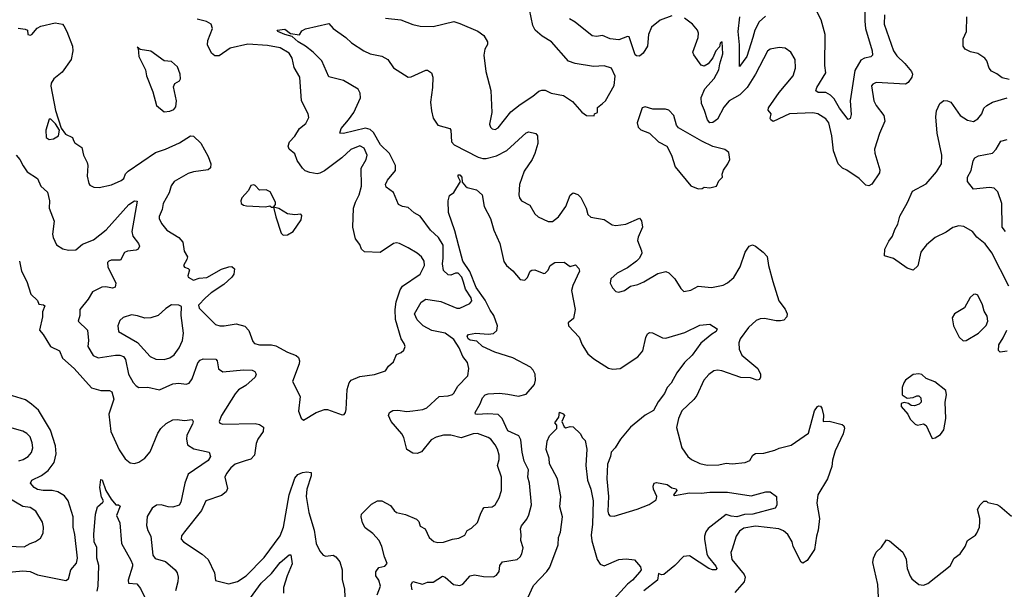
# Model space of a CAD drawing. Extents: x 1468344 to 1613994, y 525695 to 643861.
# Tile 347 of 427: x 1550514 to 1557205, y 616773 to 620646. Entities that reach past the tile are written whole.
import ezdxf

# ---------------------------------------------------------------- set-up
doc = ezdxf.new("R2010")
doc.units = 0

msp = doc.modelspace()

# ---------------------------------------------------------------- linework, layer by layer
at = {"layer": '0CON10XD'}
for points in [[(1553000, 620655), (1553105, 620645.6), (1553185, 620613.3), (1553235, 620602.2), (1553325, 620600), (1553465, 620634.3), (1553505, 620619.2), (1553626.6, 620566.6), (1553667.9, 620537.9), (1553694.2, 620495), (1553694.1, 620475.9), (1553675.9, 620444.1), (1553668, 620405), (1553682.5, 620292.5), (1553716, 620165), (1553722, 620015), (1553707.5, 619935), (1553713.9, 619913.9), (1553723.9, 619903.9), (1553745, 619900), (1553765, 619910), (1553851.1, 620018.9), (1553915, 620070), (1554002, 620125), (1554041.1, 620158.9), (1554063.5, 620166.5), (1554085, 620165.5), (1554125, 620147.1), (1554210, 620130), (1554269.8, 620089.8), (1554335, 620016.7), (1554365, 619993.3), (1554418.3, 619991.7), (1554420, 620005), (1554440, 620015), (1554441.7, 620048.3), (1554475, 620076.7), (1554496, 620095), (1554555, 620197.5), (1554561.3, 620261.3), (1554535.6, 620315.6), (1554485, 620332), (1554413.6, 620326.4), (1554288.3, 620348.3), (1554242.7, 620362.7), (1554128.8, 620495), (1554065, 620532.9), (1554016.9, 620575), (1554000.3, 620605), (1553977.9, 620715)], [(1556258.4, 620705), (1556256.3, 620635), (1556262.2, 620585), (1556307.7, 620435), (1556310, 620405), (1556297, 620393), (1556255, 620383.6), (1556229.9, 620370.1), (1556189, 620301), (1556158.5, 620095), (1556165, 620000), (1556158, 619975), (1556145, 619966.7), (1556085, 620044.2), (1556048, 620108), (1556025, 620132.9), (1555991.2, 620151.2), (1555941.1, 620151.1), (1555925, 620162.5), (1555931.9, 620185), (1555991.8, 620285), (1555986.5, 620335), (1555988.8, 620545), (1555959.6, 620645), (1555930.6, 620700.6)], [(1550505, 620586.9), (1550552, 620582), (1550566.7, 620575), (1550570, 620545), (1550585, 620540), (1550598, 620545), (1550633.1, 620586.9), (1550658.8, 620601.2), (1550755, 620624.3), (1550805, 620615.6), (1550815, 620603.8), (1550835.8, 620565), (1550873.3, 620465), (1550876.2, 620435), (1550864, 620375), (1550802, 620288), (1550746.6, 620243.4), (1550729.2, 620215), (1550727, 620193), (1550758.8, 620028.8), (1550797.1, 619907.1), (1550826.5, 619866.5), (1550873.3, 619845), (1550880, 619825), (1550888.3, 619808.3), (1550936.6, 619776.6), (1550948.1, 619725), (1550972.9, 619675), (1550978.1, 619655), (1550972.6, 619582.6), (1550983.1, 619533.1), (1550991.4, 619521.4), (1551017.1, 619507.1), (1551055, 619505.6), (1551137.2, 619522.8), (1551205, 619551.8), (1551221.2, 619565), (1551233.4, 619596.6), (1551251.9, 619615), (1551436.9, 619743.1), (1551505, 619764.6), (1551601.2, 619808.8), (1551675, 619857.1), (1551695, 619852.9), (1551745.4, 619805.4), (1551796.2, 619716.2), (1551814.3, 619665), (1551811.7, 619638.3), (1551795, 619624.3), (1551695, 619612.1), (1551659.8, 619600.2), (1551565, 619546.2), (1551543.3, 619516.7), (1551531.2, 619468.8), (1551489.4, 619395), (1551483.3, 619355), (1551462.1, 619307.9), (1551462.5, 619295), (1551479.1, 619259.1), (1551515, 619215.6), (1551596, 619165), (1551623.8, 619133.8), (1551631.5, 619071.5), (1551654.1, 619034.1), (1551650, 619015), (1551626.7, 618975), (1551633.9, 618963.9), (1551660, 618955), (1551667.5, 618945), (1551656.7, 618905), (1551660, 618895), (1551695, 618874), (1551735, 618888), (1551786.4, 618893.6), (1551885, 618948.6), (1551935, 618966.2), (1551955, 618967.5), (1551973, 618953), (1551968.8, 618915), (1551956.2, 618895), (1551901.2, 618845), (1551815, 618788.1), (1551778.1, 618755), (1551728.8, 618705), (1551733.8, 618685), (1551844.2, 618574.2), (1551875, 618564.2), (1551904.1, 618564.1), (1551985, 618576.9), (1552045, 618561.4), (1552072.2, 618532.2), (1552098.3, 618458.3), (1552110, 618445), (1552145, 618435.6), (1552225, 618435.6), (1552255, 618428.5), (1552335, 618385.6), (1552393, 618363), (1552408.6, 618348.6), (1552415.4, 618325.4), (1552412.9, 618305), (1552368, 618185), (1552419.2, 618085), (1552408, 617985), (1552426.4, 617936.4), (1552443.6, 617923.6), (1552530, 617975), (1552585, 617995.6), (1552605.6, 617995.6), (1552705, 617958.8), (1552718.3, 617961.7), (1552728.8, 617975), (1552733.9, 617996.1), (1552739.1, 618130.9), (1552753.2, 618176.8), (1552765.8, 618194.2), (1552825, 618220.8), (1552925.9, 618234.1), (1553000.7, 618259.3), (1553020.7, 618289.3), (1553055, 618320), (1553075, 618370), (1553107, 618383), (1553125, 618400), (1553133.3, 618425), (1553128, 618445), (1553106.9, 618476.9), (1553068.3, 618608.3), (1553066, 618675), (1553073.2, 618726.8), (1553100.5, 618809.5), (1553116.1, 618833.9), (1553235, 618916.7), (1553264.2, 618975), (1553262.5, 619005), (1553244.4, 619034.4), (1553215, 619057.5), (1553155, 619094.3), (1553095, 619124.2), (1553075, 619128), (1553055, 619123.8), (1552965, 619063.8), (1552856.7, 619066.7), (1552836.7, 619085), (1552825, 619117.5), (1552796.1, 619156.1), (1552777.5, 619235), (1552783.8, 619365), (1552795.4, 619405), (1552820.8, 619455), (1552837.7, 619515), (1552834.7, 619635.3), (1552868.9, 619695), (1552875.6, 619725), (1552855, 619771.9), (1552825, 619788.8), (1552765, 619763.9), (1552703.4, 619706.6), (1552585, 619617.5), (1552555, 619602.5), (1552535, 619598.7), (1552485, 619607.3), (1552455, 619619.2), (1552435, 619636.9), (1552399.2, 619689.2), (1552383.4, 619733.4), (1552345.7, 619765), (1552339.4, 619785), (1552346.7, 619815), (1552385, 619854.3), (1552415, 619905.8), (1552459.1, 619940.9), (1552478.3, 619981.7), (1552474, 620005), (1552428.8, 620095), (1552418.9, 620255), (1552380.5, 620320.5), (1552366.2, 620385), (1552345, 620417.5), (1552283.5, 620453.5), (1552199.1, 620470.9), (1552065, 620480), (1551945, 620451.1), (1551869.1, 620400.9), (1551840.3, 620400.3), (1551817.1, 620417.1), (1551790.8, 620475), (1551791.9, 620505), (1551824.2, 620585), (1551815.8, 620615), (1551783.8, 620633.8), (1551719.8, 620649.8)], [(1554945, 620670.7), (1554867.5, 620642.5), (1554806.7, 620595), (1554787.9, 620545), (1554780.9, 620465), (1554751.1, 620418.9), (1554725, 620398.1), (1554705, 620398.8), (1554695.7, 620405.7), (1554655, 620528.8), (1554645, 620530.8), (1554585, 620509.6), (1554526.3, 620516.3), (1554475, 620537.1), (1554435, 620530.6), (1554405, 620536.5), (1554289.1, 620629.1), (1554250.7, 620650.7)], [(1556390.7, 620679.3), (1556389.2, 620615), (1556453.1, 620435), (1556475, 620399.4), (1556528.2, 620348.2), (1556573.5, 620293.5), (1556581.9, 620275), (1556577.5, 620255), (1556552.3, 620217.7), (1556532.8, 620207.2), (1556335, 620217.8), (1556312.1, 620207.9), (1556303.1, 620195), (1556319.4, 620095), (1556335, 620062.5), (1556385.3, 619995.3), (1556392.1, 619955), (1556357.7, 619872.3), (1556323.3, 619765), (1556325, 619738.8), (1556358.9, 619625), (1556357.8, 619605), (1556305, 619526.7), (1556285, 619516), (1556265, 619520), (1556218.8, 619565), (1556135, 619623.1), (1556105, 619637.1), (1556076.1, 619665), (1556044.7, 619755), (1556033.8, 619855), (1556013.7, 619943.7), (1555991.6, 619971.6), (1555938.6, 620005), (1555905, 620012.9), (1555745, 620005.3), (1555635, 619954.3), (1555618, 619965), (1555614.2, 619975), (1555620.9, 620005), (1555601.2, 620031.2), (1555602.5, 620047.5), (1555675, 620150), (1555771.4, 620265), (1555787.1, 620315), (1555782.9, 620375), (1555754.3, 620424.3), (1555715, 620452), (1555674.3, 620455.7), (1555615, 620444.2), (1555595, 620430.8), (1555514.1, 620275), (1555458.4, 620185), (1555408.2, 620135), (1555335.5, 620095), (1555300.2, 620049.8), (1555255, 619969.2), (1555225, 619945.8), (1555204.5, 619944.5), (1555187.1, 619965), (1555168.8, 620028.8), (1555148.1, 620075), (1555145.6, 620115.6), (1555170.4, 620175), (1555233.8, 620245), (1555265.4, 620305), (1555271.1, 620345), (1555293.3, 620413.3), (1555287.5, 620495), (1555275, 620486.7), (1555269.7, 620460.3), (1555245, 620434.2), (1555223.3, 620386.7), (1555193.6, 620346.4), (1555165, 620330), (1555145, 620337.5), (1555096, 620406), (1555088.5, 620425), (1555124.2, 620525), (1555127.5, 620555), (1555121.1, 620575), (1555085.5, 620615), (1555031.5, 620655)], [(1555581.4, 620668.6), (1555539, 620631), (1555510.3, 620575), (1555496.1, 620523.9), (1555455, 620395.8), (1555405, 620326.7), (1555404.7, 620475), (1555395.8, 620565), (1555407.8, 620665)], [(1557238.3, 620238.3), (1557189.7, 620249.7), (1557155, 620278), (1557118.8, 620295), (1557102, 620315), (1557085.8, 620365), (1557072, 620385), (1557025, 620415.6), (1556975, 620427.8), (1556940, 620445), (1556926.4, 620466.4), (1556924.5, 620515), (1556947.5, 620565), (1556950, 620665)], [(1552944.2, 616735), (1552966, 616795), (1552954, 616835), (1552934, 616865), (1552935, 616892.5), (1552955, 616921.2), (1552995, 616930.8), (1553012, 616948), (1552993.1, 616993.1), (1552976.2, 617065), (1552957.5, 617105), (1552915, 617152.2), (1552861.9, 617191.9), (1552843.3, 617225), (1552834.4, 617265), (1552837.5, 617285), (1552905, 617352.9), (1552945, 617375.6), (1552975, 617375.6), (1553035, 617342), (1553058.5, 617308.5), (1553075, 617296.5), (1553135, 617281.5), (1553211.1, 617251.1), (1553227.5, 617235), (1553235, 617202), (1553268.8, 617185), (1553296, 617125), (1553327.6, 617097.6), (1553355, 617090.6), (1553395, 617094.3), (1553455.4, 617114.6), (1553498.2, 617121.8), (1553538.3, 617141.7), (1553555.8, 617174.2), (1553585, 617189.2), (1553625, 617227.5), (1553645.8, 617284.2), (1553660.8, 617319.2), (1553671.2, 617328.8), (1553725, 617334), (1553745, 617348), (1553773.1, 617395), (1553788.1, 617445), (1553789.2, 617535), (1553761.5, 617615), (1553773.1, 617655), (1553771.9, 617685), (1553760.8, 617725), (1553744.3, 617755), (1553715, 617794), (1553698.8, 617805), (1553625, 617833.5), (1553595, 617830.4), (1553515, 617803.6), (1553445, 617820.7), (1553395, 617820.4), (1553345, 617807.8), (1553310.5, 617789.5), (1553245, 617708.6), (1553215, 617695.8), (1553185, 617698.6), (1553144.7, 617724.7), (1553123.8, 617805), (1553111.3, 617831.3), (1553038.9, 617915), (1553020, 617955), (1553026.2, 617975), (1553050.3, 617989.7), (1553085, 617991.8), (1553145, 617982.7), (1553186.8, 617986.8), (1553253.9, 617996.1), (1553281.9, 618008.1), (1553365, 618084.4), (1553425, 618088.6), (1553455, 618098), (1553465, 618106.2), (1553490.6, 618155), (1553559.4, 618225), (1553567.5, 618275), (1553556.9, 618315), (1553525.8, 618355.8), (1553499.6, 618415), (1553465, 618471.8), (1553405, 618513.8), (1553315, 618532.2), (1553255, 618563.3), (1553215, 618604.3), (1553196.5, 618645), (1553242.5, 618725), (1553275, 618744.6), (1553375, 618729.3), (1553485, 618683.8), (1553506.2, 618685), (1553573.6, 618716.4), (1553586.3, 618733.7), (1553582.7, 618755), (1553543.4, 618813.4), (1553530.2, 618860.2), (1553519.7, 618895), (1553495, 618921.5), (1553475, 618922.1), (1553445, 618909.6), (1553425, 618910.8), (1553395, 618940), (1553386.5, 618985), (1553392.8, 619025), (1553392.7, 619112.7), (1553359.6, 619165), (1553305.6, 619215), (1553235, 619308.9), (1553195, 619332.2), (1553155, 619368.1), (1553115, 619375.7), (1553089.3, 619389.3), (1553055, 619470), (1553005, 619506.7), (1553000, 619525), (1553012.9, 619555), (1553068.6, 619621.4), (1553068.2, 619655), (1553026.2, 619735), (1552966.8, 619795), (1552917.9, 619877.9), (1552895, 619898.9), (1552865, 619908.1), (1552715, 619871.9), (1552690, 619875), (1552698.6, 619905), (1552749.5, 619965), (1552784.6, 620015), (1552830.9, 620115), (1552829.1, 620145), (1552813.7, 620173.6), (1552715, 620232.7), (1552615, 620258), (1552566.5, 620365), (1552508.5, 620425), (1552456.7, 620466.7), (1552407.1, 620495), (1552365, 620531.4), (1552315, 620544.8), (1552269.4, 620565), (1552262.9, 620575), (1552315, 620582.2), (1552355, 620552), (1552415, 620543.3), (1552430.7, 620569.3), (1552457.5, 620582.5), (1552615, 620620), (1552645, 620586.7), (1552731.2, 620525), (1552768.7, 620488.7), (1552854, 620434), (1552895, 620414.4), (1552975, 620397.5), (1553015, 620374.2), (1553055, 620318.6), (1553155, 620254.4), (1553175, 620256.9), (1553275, 620302.5), (1553285, 620302.5), (1553313.3, 620285), (1553320.8, 620255), (1553320.5, 620185), (1553306.1, 620085), (1553312.1, 620025), (1553324.4, 619975.6), (1553355, 619928.1), (1553437.1, 619905), (1553443.6, 619893.6), (1553448.9, 619815), (1553465.8, 619795), (1553630.7, 619710.7), (1553661.7, 619701.7), (1553685, 619702.9), (1553755, 619720), (1553824.8, 619755.2), (1553955, 619877.1), (1553975, 619882.9), (1554021.7, 619871.7), (1554032.5, 619855), (1554034.3, 619804.3), (1554015.4, 619735), (1553996.4, 619695), (1553943.2, 619615), (1553910, 619525), (1553905.7, 619455), (1553910, 619435), (1553925, 619413.8), (1553980, 619385), (1554015.7, 619325.7), (1554038, 619305), (1554105.6, 619274.4), (1554135.4, 619274.6), (1554175, 619304.3), (1554224.7, 619375.3), (1554255, 619452), (1554275, 619467.5), (1554307, 619457), (1554327.6, 619437.6), (1554363.7, 619363.7), (1554375, 619321.2), (1554395, 619302.9), (1554485, 619288.1), (1554541.1, 619251.1), (1554565, 619245.6), (1554633.6, 619256.4), (1554725.9, 619295.9), (1554738.8, 619278.8), (1554745.8, 619235), (1554716.1, 619166.1), (1554712.9, 619145), (1554740.8, 619075), (1554742.3, 619057.7), (1554726, 619025), (1554705.4, 619004.6), (1554645, 618959.2), (1554575, 618922.5), (1554531.2, 618885), (1554526.7, 618855), (1554541.7, 618821.7), (1554565, 618797.5), (1554585, 618793.3), (1554625, 618803.8), (1554665, 618833.8), (1554714.1, 618845.9), (1554755, 618864.3), (1554849.8, 618920.2), (1554905, 618932.9), (1554925.5, 618925.5), (1554966.2, 618885), (1555007.7, 618817.7), (1555027, 618797), (1555075, 618806.7), (1555125, 618834), (1555214.4, 618824.4), (1555295, 618840), (1555325, 618857.1), (1555366.1, 618893.9), (1555409.5, 618965), (1555444.3, 619065), (1555470.8, 619105), (1555495, 619114.4), (1555515, 619106.4), (1555567.5, 619065), (1555594.5, 619035), (1555602.7, 618975), (1555632.9, 618865), (1555673.3, 618735), (1555715, 618676.7), (1555728.6, 618645), (1555726.2, 618625), (1555706.6, 618603.4), (1555685, 618598.1), (1555655, 618598.5), (1555575, 618614.5), (1555545, 618612.5), (1555519.5, 618600.5), (1555467.1, 618552.9), (1555410.5, 618475), (1555401.7, 618448.3), (1555403.8, 618405), (1555421.1, 618365), (1555530.8, 618275), (1555547.5, 618235), (1555548, 618215), (1555540.7, 618199.3), (1555525, 618196), (1555479.8, 618209.8), (1555415, 618212.9), (1555285, 618258.2), (1555255, 618262.9), (1555231.2, 618258.8), (1555196.7, 618233.3), (1555163.1, 618195), (1555115, 618090), (1555095, 618062.5), (1555014, 617986), (1554991.1, 617935), (1554977.7, 617872.3), (1555014.3, 617735), (1555054.2, 617675), (1555078.8, 617655), (1555135, 617627.8), (1555185, 617617.8), (1555265, 617618.8), (1555315, 617630.6), (1555355, 617625.8), (1555445, 617635.5), (1555475, 617649.4), (1555496.9, 617685), (1555513.4, 617696.6), (1555571.1, 617698.9), (1555645, 617718.5), (1555675, 617733.6), (1555756.8, 617753.2), (1555874.3, 617835), (1555915, 617986.7), (1555935, 618016.7), (1555945, 618021.2), (1555955, 618018.8), (1555965.7, 618005), (1555976.4, 617956.4), (1555974.4, 617914.4), (1556015, 617915.7), (1556102.7, 617892.7), (1556114.1, 617884.1), (1556119.5, 617869.5), (1556110.5, 617829.5), (1556056.7, 617715), (1556038, 617652), (1556032.6, 617607.4), (1556004.3, 617525), (1555938.6, 617415), (1555931.2, 617358.8), (1555948.8, 617255), (1555939.5, 617175), (1555927.9, 617135), (1555915, 617043.8), (1555865, 616968.6), (1555835, 616952), (1555825, 616956.7), (1555771.1, 617065), (1555764.2, 617095), (1555734.2, 617145), (1555705, 617170.8), (1555673.4, 617183.4), (1555515, 617202), (1555435, 617189.3), (1555405, 617168.9), (1555382.2, 617135), (1555356, 617046), (1555345.9, 617024.1), (1555354.2, 616975), (1555438, 616875), (1555444, 616855), (1555437.1, 616825), (1555375, 616751.2)], [(1551495, 620018.8), (1551535, 620024.4), (1551561.2, 620035), (1551575, 620052.5), (1551578.9, 620095), (1551560.2, 620189.8), (1551568.1, 620211.9), (1551600.5, 620229.5), (1551607.3, 620242.7), (1551604.3, 620275), (1551585.6, 620325), (1551545, 620362), (1551495, 620366.2), (1551405, 620431.2), (1551332.5, 620442.5), (1551311.7, 620458.3), (1551320, 620450), (1551323.8, 620395), (1551370, 620305), (1551376.2, 620265), (1551418.8, 620155), (1551443, 620063), (1551495, 620018.8)], [(1557235.9, 618835), (1557120.2, 619060.2), (1557075, 619121.4), (1557017.3, 619167.3), (1556990, 619205), (1556930.3, 619240.3), (1556895, 619244), (1556855, 619232), (1556809.5, 619200.5), (1556735, 619165.6), (1556675.3, 619114.7), (1556648.5, 619081.5), (1556638.9, 619065), (1556617.9, 618972.1), (1556585, 618942.5), (1556545, 618956.2), (1556452.4, 619022.4), (1556391.2, 619041.2), (1556393.5, 619085), (1556419.6, 619140.4), (1556444.5, 619175), (1556460.5, 619219.5), (1556482.2, 619255), (1556495, 619308.8), (1556546.9, 619403.1), (1556580.5, 619479.5), (1556675, 619530.8), (1556745, 619612), (1556778.1, 619665), (1556780.9, 619725), (1556748.1, 619875), (1556739.2, 619985), (1556744.2, 620025.8), (1556766, 620075), (1556795, 620096.2), (1556820, 620095), (1556842.5, 620085), (1556906, 619995), (1556955, 619961.9), (1556996.8, 619953.2), (1557025, 619971.2), (1557051.4, 620005), (1557066.8, 620043.2), (1557087, 620063), (1557125, 620085.8), (1557225, 620114)], [(1555125, 619496.7), (1555151.7, 619498.3), (1555165, 619507.5), (1555205, 619502.5), (1555250, 619515), (1555265, 619550), (1555290, 619575), (1555287.5, 619595), (1555296.4, 619623.6), (1555326.7, 619665), (1555340, 619695), (1555333, 619743), (1555305, 619763.3), (1555225, 619782.5), (1555149.2, 619819.2), (1554990.8, 619910.8), (1554977.7, 619927.7), (1554960, 619995), (1554925, 620030), (1554903.6, 620036.4), (1554817, 620037), (1554765, 620052.5), (1554745, 620047.5), (1554710, 619945), (1554717.5, 619915), (1554735, 619897.5), (1554794, 619874), (1554855.9, 619815.9), (1554912.5, 619785), (1554943.3, 619725), (1554967.5, 619645), (1555075, 619516.2), (1555125, 619496.7)], [(1550715, 619831.5), (1550745, 619834.7), (1550777.1, 619855), (1550784.3, 619894.3), (1550758.5, 619938.5), (1550725, 619970), (1550715, 619970), (1550692.5, 619895), (1550694, 619845), (1550715, 619831.5)], [(1557212.1, 619205), (1557190.8, 619235), (1557188.5, 619395), (1557160.6, 619475), (1557135, 619499.4), (1557105, 619505.6), (1556995, 619493.1), (1556955.6, 619545), (1556955.8, 619575), (1556979.8, 619620.2), (1556994.4, 619685.6), (1557005, 619706.2), (1557030.3, 619719.7), (1557125, 619738.6), (1557150.6, 619765), (1557181.1, 619818.9), (1557225, 619830.6)], [(1550491.2, 619725), (1550515.8, 619695), (1550538, 619652), (1550565, 619611.4), (1550636, 619565), (1550658.8, 619515), (1550702.6, 619472.6), (1550717.8, 619415), (1550714.4, 619365), (1550749.4, 619275), (1550738.3, 619188.3), (1550741.4, 619165), (1550765.6, 619115.6), (1550806.8, 619086.8), (1550845, 619078.1), (1550895, 619080.9), (1550941.5, 619118.5), (1551015, 619150), (1551103, 619217), (1551255, 619388.6), (1551295, 619413.8), (1551313, 619413), (1551275.5, 619205), (1551283.8, 619173.8), (1551322.5, 619125), (1551328, 619105), (1551320, 619085), (1551305, 619078), (1551247, 619073), (1551227, 619063), (1551200, 619010), (1551135, 619010), (1551120, 619005), (1551112, 618995), (1551112.9, 618965), (1551166.7, 618855), (1551163, 618827), (1551145, 618820), (1551098.9, 618828.9), (1551072.5, 618827.5), (1551008.8, 618795), (1550979.2, 618745), (1550922, 618675), (1550922.9, 618635), (1550910.8, 618595), (1550975.8, 618535), (1550982.2, 618465), (1550978.1, 618425), (1551013.8, 618363.8), (1551047.9, 618347.9), (1551164.6, 618365.4), (1551195, 618364), (1551220.6, 618355), (1551233.2, 618335), (1551254.1, 618235), (1551285, 618178.1), (1551305, 618156.5), (1551325, 618145.6), (1551385, 618146.7), (1551465, 618129.4), (1551555, 618169.6)], [(1553180.6, 616770.6), (1553174.2, 616805.8), (1553185, 616826), (1553252.4, 616807.6), (1553285, 616821.9), (1553325, 616822.9), (1553388.3, 616861.7), (1553405, 616856.7), (1553462, 616805), (1553505, 616800), (1553525, 616807.5), (1553575, 616865.7), (1553605, 616870.8), (1553665, 616860.5), (1553735, 616857.5), (1553755, 616869.4), (1553771.6, 616895), (1553777.7, 616935), (1553795, 616959.2), (1553893.8, 616975), (1553915.4, 616994.6), (1553927.1, 617015), (1553935.7, 617055.7), (1553920.8, 617105), (1553923, 617143), (1553916.7, 617185), (1553923.8, 617205), (1553959.7, 617250.3), (1553975, 617280), (1553992.7, 617347.3), (1553977.8, 617495), (1553966.7, 617535), (1553971.8, 617585), (1553942.9, 617645), (1553929.1, 617705), (1553919.7, 617789.7), (1553905.8, 617815.8), (1553830.6, 617850.6), (1553792.7, 617935), (1553765, 617961.2), (1553695, 617966.2), (1553622.5, 617962.5), (1553612.5, 617965), (1553610, 617975), (1553644.2, 618035), (1553658.6, 618075), (1553678, 618095), (1553698, 618102), (1553775, 618106), (1553830.5, 618100.5), (1553905, 618085.4), (1553955, 618099.5), (1554013.1, 618165), (1554019.7, 618195), (1554016.1, 618236.1), (1554003.5, 618263.5), (1553985, 618283.2), (1553865, 618347.2), (1553742.5, 618385), (1553660, 618425), (1553620.3, 618460.3), (1553575, 618466.7), (1553562.2, 618475), (1553555.7, 618495), (1553565, 618505.6), (1553615, 618514.4), (1553697.7, 618507.7), (1553735, 618512.7), (1553756.5, 618533.5), (1553760.2, 618565), (1553735.5, 618635), (1553711, 618671), (1553678.4, 618738.4), (1553616.1, 618825), (1553572.8, 618932.8), (1553524.5, 619005), (1553498, 619105), (1553470.7, 619210.7), (1553428.8, 619335), (1553426.7, 619415), (1553435, 619450), (1553465, 619470), (1553510, 619545), (1553493, 619577), (1553495, 619590), (1553505, 619590), (1553518.8, 619575), (1553521.7, 619541.7), (1553544.3, 619514.3), (1553555.8, 619505.8), (1553617.9, 619487.9), (1553656, 619455), (1553670, 619375), (1553712.5, 619295), (1553735.5, 619215), (1553777.1, 619125), (1553805, 619001.2), (1553822.9, 618975), (1553865, 618938), (1553915, 618878.8), (1553947.5, 618875), (1553965, 618892.5), (1553983.8, 618935), (1553995, 618943.8), (1554015, 618946), (1554075, 618920), (1554085, 618923.3), (1554105, 618943.3), (1554120, 618975), (1554150, 618995), (1554215, 618996.2), (1554255, 618968.8), (1554291.7, 618978.3), (1554313.6, 618953.6), (1554318, 618935), (1554272.2, 618837.8), (1554263.1, 618805), (1554289.2, 618675), (1554276.7, 618615), (1554241.2, 618585), (1554243.8, 618565), (1554316.6, 618486.6), (1554336.9, 618435), (1554375, 618374.3), (1554415, 618340), (1554515, 618276), (1554545, 618269.2), (1554595, 618274.2), (1554715, 618354.5), (1554748.2, 618395), (1554768.6, 618485), (1554780.9, 618509.1), (1554795, 618520), (1554815, 618517.5), (1554882.6, 618482.6), (1554905, 618480.9), (1555035, 618518.2), (1555135, 618568.9), (1555205, 618576), (1555253.8, 618543.8), (1555248, 618525), (1555217.5, 618507.5), (1555143.4, 618446.6), (1555083.1, 618365), (1555031.1, 618315), (1554980.6, 618245), (1554940.6, 618175), (1554915, 618145.8), (1554895.6, 618105), (1554851.9, 618048.1), (1554821.3, 617988.7), (1554765, 617956.1), (1554666, 617875), (1554596.7, 617795), (1554560, 617735), (1554533.3, 617705), (1554529.6, 617675), (1554509.1, 617625), (1554504.1, 617525), (1554515.4, 617405), (1554510.9, 617305), (1554515.6, 617285), (1554525, 617273.1), (1554555, 617270.3), (1554710.9, 617319.1), (1554791.3, 617348.7), (1554839.5, 617380.5), (1554843.3, 617405), (1554821.9, 617455), (1554820, 617475), (1554826.1, 617493.9), (1554840.5, 617499.5), (1554915, 617486.9), (1554945, 617463.8), (1554975, 617456.2), (1554978.8, 617445), (1554957.5, 617415), (1554965, 617411.2), (1555065, 617428.5), (1555144.2, 617425.8), (1555205, 617433.3), (1555325, 617434.4), (1555485, 617409.4), (1555585, 617435.8), (1555615, 617436.2), (1555656.7, 617405), (1555660, 617345), (1555647.5, 617325), (1555496, 617285), (1555439.2, 617280.8), (1555386.5, 617266.5), (1555350, 617270), (1555315, 617282.5), (1555192.6, 617187.4), (1555176.9, 617165), (1555168.9, 617135), (1555166.7, 617115), (1555182.9, 617015), (1555193.7, 616993.6), (1555245, 616931.4), (1555250.9, 616915), (1555245, 616905.7), (1555221.2, 616905), (1555196.9, 616915), (1555065, 617000.6), (1555025, 616996.7), (1554966.7, 616935), (1554891.2, 616875), (1554875, 616871.2), (1554855, 616880), (1554849.5, 616835), (1554755, 616763.6)], [(1552305, 619180), (1552335, 619183.3), (1552373.3, 619205), (1552426.7, 619285), (1552432.5, 619315), (1552425, 619322.5), (1552385, 619320), (1552335, 619326.7), (1552275, 619362.5), (1552240, 619370), (1552251.7, 619388.3), (1552252.5, 619405), (1552215.9, 619475.9), (1552188.3, 619488.3), (1552145, 619486.7), (1552115, 619517.5), (1552105, 619522.5), (1552085, 619517.5), (1552070, 619485), (1552023.3, 619435), (1552017.5, 619415), (1552020, 619395), (1552035, 619383.8), (1552055, 619381.2), (1552185, 619373.3), (1552215, 619380), (1552225, 619370), (1552240, 619370), (1552254.2, 619305), (1552291.2, 619195), (1552305, 619180)], [(1550512.9, 619002.9), (1550526.2, 618935), (1550562.5, 618865), (1550590.3, 618780.3), (1550635, 618737.5), (1550645, 618712.5), (1550677, 618707), (1550685, 618700), (1550669.2, 618659.2), (1550670.5, 618625), (1550649.2, 618535), (1550674.2, 618505), (1550723.1, 618425), (1550786, 618395), (1550804.7, 618344.7), (1550885, 618273.5), (1551002.9, 618142.9), (1551065, 618125.5), (1551125, 618125.5), (1551139.4, 618115), (1551154.4, 618065), (1551119.3, 617965), (1551133.8, 617845), (1551191, 617721), (1551230.1, 617660.1), (1551265, 617634), (1551295, 617628.2), (1551325, 617636.9), (1551365.2, 617664.8), (1551402, 617708), (1551452.5, 617835), (1551473.3, 617866.7), (1551509.3, 617900.7), (1551555, 617925.6), (1551585, 617928.6), (1551635, 617920), (1551686.8, 617926.8), (1551692.5, 617915), (1551689.5, 617895), (1551649.1, 617820.9), (1551646.9, 617795), (1551655.7, 617755), (1551697.7, 617727.7), (1551802.5, 617705), (1551811.4, 617675), (1551795, 617650), (1551658.6, 617555), (1551635.9, 617494.1), (1551609.6, 617365), (1551597.5, 617345), (1551555, 617331.2), (1551523.4, 617333.4), (1551475, 617347.2), (1551444, 617345), (1551415, 617324.4), (1551381.7, 617268.3), (1551375, 617207.5), (1551384.2, 617174.2), (1551404.6, 617135), (1551418.5, 617005), (1551435, 616983.2), (1551505, 616962), (1551570.8, 616905), (1551584, 616885), (1551591.2, 616855), (1551590, 616825), (1551573.9, 616763.9)], [(1556925, 618462), (1556945, 618464.2), (1557029.2, 618515), (1557082.2, 618567.8), (1557093.1, 618595), (1557089.3, 618629.3), (1557067.5, 618665), (1557057.6, 618707.6), (1557025, 618772.5), (1557009.3, 618779.3), (1556995, 618776.7), (1556972.7, 618757.3), (1556933.9, 618686.1), (1556867.5, 618645), (1556850.7, 618619.3), (1556858.8, 618565), (1556897.7, 618487.7), (1556925, 618462)], [(1551495, 618334.6), (1551535, 618346.2), (1551565, 618366.5), (1551598.2, 618415), (1551621.5, 618465), (1551627.1, 618515), (1551610.6, 618635), (1551613.3, 618695), (1551595, 618705.7), (1551545, 618708), (1551507, 618683), (1551455, 618634.5), (1551405, 618619.2), (1551365, 618615.4), (1551315, 618633.3), (1551275, 618638.6), (1551218.5, 618621.5), (1551195, 618600.8), (1551181.5, 618565), (1551185.8, 618525), (1551315, 618450.8), (1551402, 618355), (1551438.6, 618338.6), (1551495, 618334.6)], [(1557225, 618391.5), (1557176.2, 618386.2), (1557166, 618396), (1557167.5, 618435), (1557197.8, 618482.2), (1557221.6, 618535)], [(1551555, 618169.6), (1551595, 618175.5), (1551645, 618168.6), (1551665, 618174.2), (1551687.5, 618205), (1551725, 618312), (1551739.8, 618330.2), (1551760.2, 618339.8), (1551846.8, 618336.8), (1551855.4, 618325.4), (1551865, 618272), (1551895, 618251.1), (1552035, 618264.6), (1552093.6, 618263.6), (1552112.5, 618255), (1552120.6, 618235), (1552114.3, 618215), (1552050.6, 618159.4), (1552001.2, 618128.8), (1551978.2, 618101.8), (1551885.5, 617955), (1551870.6, 617915), (1551875, 617903.8), (1551895.7, 617895.7), (1552115, 617901.5), (1552145, 617894.3), (1552171.4, 617875), (1552168.9, 617845), (1552133.5, 617795), (1552120.8, 617765), (1552110, 617685), (1552085, 617657.9), (1552047.5, 617647.5), (1551977.5, 617625), (1551950.1, 617599.9), (1551919.1, 617560.9), (1551908.6, 617535), (1551927.6, 617457.6), (1551917.8, 617435), (1551885, 617410), (1551779.2, 617375), (1551750.9, 617309.1), (1551633.8, 617165), (1551614.1, 617135.9), (1551611.2, 617115), (1551626.7, 617095), (1551755, 617011.1), (1551795.6, 616975), (1551838.1, 616885), (1551845, 616832.5), (1551935, 616810), (1551995, 616825.7), (1552053.1, 616865), (1552175, 616989.6), (1552283.7, 617136.3), (1552306.5, 617195), (1552345.2, 617415), (1552385, 617528.1), (1552405, 617552.9), (1552435, 617568), (1552465, 617572), (1552495, 617566.7), (1552495.8, 617545), (1552464.6, 617455), (1552461.2, 617405), (1552479.7, 617295), (1552514.6, 617175), (1552528.6, 617085), (1552553, 617033), (1552575.7, 617005.7), (1552595, 616998.6), (1552645.5, 617005.5), (1552662.5, 616995), (1552690.6, 616960.6), (1552704.6, 616905), (1552705, 616840), (1552720.8, 616775), (1552722.7, 616722.7)], [(1556715, 617797.5), (1556735, 617802.5), (1556772.5, 617825), (1556793, 617857), (1556807.5, 617935), (1556802.5, 618045), (1556812.5, 618095), (1556806.7, 618125), (1556734, 618184), (1556675, 618206.7), (1556643.9, 618233.9), (1556625, 618238), (1556585, 618233.3), (1556534.1, 618195.9), (1556522.3, 618177.7), (1556510, 618145), (1556510, 618095), (1556545, 618072.5), (1556585, 618077.5), (1556610.7, 618089.3), (1556625, 618087.5), (1556637.5, 618075), (1556640, 618045), (1556627, 618033), (1556595, 618020), (1556573, 618023), (1556555, 618037.5), (1556525, 618042.5), (1556503.6, 618036.4), (1556503.3, 618015), (1556550, 617965), (1556565, 617930), (1556600, 617895), (1556615, 617890), (1556655, 617897.5), (1556675, 617886.7), (1556715, 617797.5)], [(1550395, 616885.5), (1550535, 616900), (1550585, 616894.6), (1550635, 616872.4), (1550827.7, 616832.3), (1550846.2, 616845), (1550861.4, 616905), (1550899.9, 616950.1), (1550907.1, 616985), (1550889.2, 617145), (1550878.2, 617195), (1550877.3, 617265), (1550843.3, 617375), (1550818, 617408), (1550772.9, 617435), (1550735, 617445.3), (1550673.9, 617443.9), (1550635, 617451.9), (1550613.8, 617465), (1550588.8, 617495), (1550598, 617515), (1550663.2, 617546.8), (1550708.7, 617581.3), (1550747.9, 617635), (1550762.5, 617695), (1550758.8, 617748.8), (1550723.8, 617855), (1550641.3, 617991.3), (1550595, 618032.7), (1550555, 618061.5), (1550406.8, 618106.8)], [(1553966.7, 616715), (1554005, 616800), (1554096.7, 616893.3), (1554116.7, 616923.3), (1554172.5, 617075), (1554176.2, 617125), (1554188.9, 617161.1), (1554202.7, 617265), (1554185.6, 617335), (1554192.5, 617405), (1554169.1, 617525), (1554113.9, 617626.1), (1554111.2, 617665), (1554093, 617723), (1554099.2, 617780.8), (1554115, 617817.5), (1554163.6, 617866.4), (1554165, 617890), (1554150, 617905), (1554176.9, 617943.1), (1554182.5, 617977.5), (1554207, 617967), (1554216.7, 617955), (1554199.2, 617915), (1554215, 617876.7), (1554225, 617870), (1554255, 617880), (1554275, 617877.5), (1554325, 617830), (1554337.5, 617805), (1554357.5, 617785), (1554367.5, 617725), (1554360.8, 617615), (1554373.1, 617515), (1554396.1, 617455), (1554410.6, 617375), (1554407.6, 617215), (1554398.1, 617141.9), (1554403.1, 617103.1), (1554439.5, 616975), (1554459.2, 616945), (1554485, 616933.3), (1554585, 616975.4), (1554635, 616979.4), (1554692.7, 616972.7), (1554733.1, 616925), (1554736.9, 616905), (1554727.7, 616892.3), (1554678.9, 616835), (1554645, 616807.5), (1554528.1, 616681.9)], [(1550507.6, 617647.6), (1550538, 617655), (1550571.4, 617675), (1550595, 617704), (1550603.5, 617735), (1550599.8, 617769.8), (1550585, 617808.8), (1550563.3, 617833.3), (1550535, 617848.6), (1550385, 617892)], [(1551040, 616760), (1551048.1, 616795), (1551052.5, 616935), (1551039.2, 616985), (1551038.3, 617058.3), (1551021.2, 617095), (1551018, 617145), (1551028.8, 617285), (1551042.5, 617335), (1551080, 617365), (1551083.3, 617375), (1551070.8, 617400.8), (1551059.2, 617465), (1551065, 617520), (1551075, 617517.5), (1551098.8, 617445), (1551135, 617386.7), (1551167.5, 617347.5), (1551185, 617346.7), (1551198, 617338), (1551173.3, 617275), (1551193.8, 617225), (1551206.2, 617085), (1551270.3, 616970.3), (1551282, 616945), (1551281.7, 616931.7), (1551251.2, 616835), (1551253.8, 616815), (1551310, 616810), (1551335, 616778.8), (1551408.7, 616628.7)], [(1550435, 617065.6), (1550545, 617061.4), (1550584.6, 617085.4), (1550622.7, 617097.3), (1550655, 617121.2), (1550674.2, 617155.8), (1550676.7, 617195), (1550668.9, 617228.9), (1550623.1, 617305), (1550585, 617330), (1550535, 617335.5), (1550435, 617395.3)], [(1556836, 616934), (1556864.2, 616985.8), (1556905.6, 617015), (1556938.9, 617065), (1556955, 617105.8), (1557008.9, 617141.1), (1557019.4, 617155), (1557035.6, 617195), (1557039.4, 617235), (1557039.4, 617255), (1557022.5, 617315), (1557041.7, 617348.3), (1557065, 617372.5), (1557085, 617372.5), (1557094.2, 617364.2), (1557155, 617349.4), (1557175, 617338.1), (1557255, 617269.4)], [(1556349.1, 616719.1), (1556346.5, 616806.5), (1556311.9, 616955), (1556315.8, 616985), (1556333.4, 617026.6), (1556370, 617060), (1556405, 617110), (1556425, 617102.5), (1556516.2, 617025), (1556538.3, 616978.3), (1556543.8, 616915), (1556565, 616862), (1556575.7, 616845), (1556625, 616806.2), (1556655, 616802.5), (1556686.4, 616813.6), (1556836, 616934)], [(1552017.9, 616625), (1552155, 616814.5), (1552225, 616880), (1552283.5, 616955), (1552345, 617007.5), (1552357.3, 617007.3), (1552366.1, 616946.1), (1552331.6, 616865), (1552306.6, 616785), (1552307.3, 616747.3)]]:
    msp.add_lwpolyline(points, dxfattribs=at)

doc.saveas('drawing.dxf')
